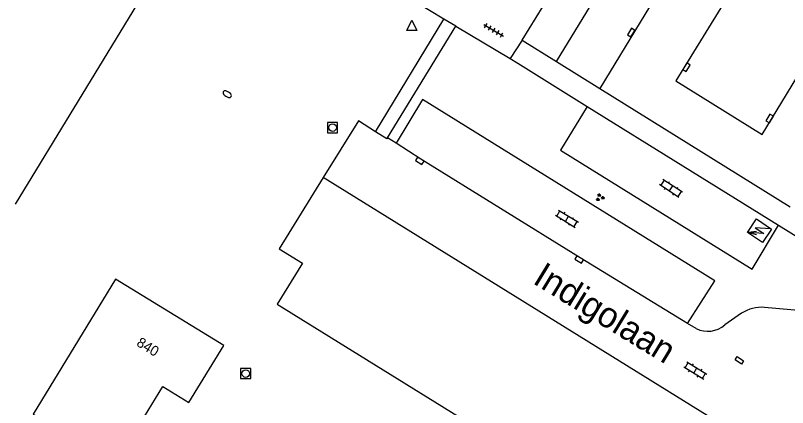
# Model space of a CAD drawing. Extents: x 131000 to 133014, y 396499 to 399001.
# Drawn here: x 131000 to 131076, y 398115.2 to 398153.7 of the extents above; entities that cross this region are included whole.
import ezdxf

# ---------------------------------------------------------------- set-up
doc = ezdxf.new("R2010")
doc.units = 0
for name, color, linetype in [('gg-anno-huisnummerreeks BGT', 7, 'Continuous'), ('gg-anno-openbare ruimte label', 7, 'Continuous'), ('gg-bbg-hoofdgebouw', 7, 'Continuous'), ('gg-bbg-lage trafo', 7, 'Continuous'), ('gg-knt-verharding', 7, 'Continuous'), ('gg-knt-verharding nz', 7, 'Continuous'), ('gt-grn-groengrens', 7, 'Continuous'), ('gt-grn-weggrens', 7, 'Continuous'), ('gt-symb-brandkraan', 7, 'Continuous'), ('gt-symb-groenvak', 7, 'Continuous'), ('gt-symb-klinker verharding', 7, 'Continuous'), ('gt-symb-kolk', 7, 'Continuous'), ('gt-symb-kolk center center', 7, 'Continuous'), ('gt-symb-rioolschacht', 7, 'Continuous'), ('gt-symb-tegel verharding', 7, 'Continuous'), ('gt-symb-trafo symbool', 7, 'Continuous'), ('gt-symb-waterafsluiter', 7, 'Continuous')]:
    doc.layers.add(name, color=color, linetype=linetype)

# ---------------------------------------------------------------- blocks, each defined once
blk = doc.blocks.new('gt0-HSP')
at = {"layer": 'gt-symb-trafo symbool'}
for points in [[(0.771, 0.746), (-0.529, -0.004), (0.471, -0.004), (-0.829, -0.754)], [(-0.217, -0.24), (-0.829, -0.754), (-0.077, -0.48)]]:
    blk.add_lwpolyline(points, dxfattribs=at)
blk = doc.blocks.new('gt0-KOLK')
at = {"layer": 'gt-symb-kolk'}
blk.add_lwpolyline([(0, 0), (0.375, 0), (0.375, 0.4), (-0.375, 0.4), (-0.375, 0), (0, 0)], dxfattribs=at)
blk = doc.blocks.new('gt0-TEG1')
at = {"layer": 'gt-symb-tegel verharding'}
for p, q in [((-1.125, 0), (1.125, 0)), ((-0.9, -0.25), (-0.9, 0.25)), ((-0.45, -0.25), (-0.45, 0.25)), ((0, -0.25), (0, 0.25)), ((0.45, -0.25), (0.45, 0.25)), ((0.9, -0.25), (0.9, 0.25))]:
    blk.add_line(p, q, dxfattribs=at)
blk = doc.blocks.new('gt0-KL1')
at = {"layer": 'gt-symb-klinker verharding'}
for p, q in [((-1.15, 0.3), (1.15, 0.3)), ((-1, -0.3), (-1, 0.3)), ((-0.5, 0.3), (-0.5, 0.45)), ((0, -0.3), (0, 0.3)), ((0.5, 0.3), (0.5, 0.45)), ((1, -0.3), (1, 0.3)), ((-1.15, -0.3), (1.15, -0.3)), ((-0.5, -0.45), (-0.5, -0.3)), ((0.5, -0.45), (0.5, -0.3))]:
    blk.add_line(p, q, dxfattribs=at)
blk = doc.blocks.new('gt0-GRVAK')
at = {"layer": 'gt-symb-groenvak'}
for p, q in [((-0.11, 0.189), (-0.228, 0.24)), ((-0.182, 0.153), (0.088, 0.153)), ((-0.091, 0.211), (-0.156, 0.322)), ((-0.047, 0.214), (-0.047, 0.393)), ((-0.004, 0.211), (0.061, 0.322)), ((0.015, 0.189), (0.133, 0.24)), ((0.262, -0.052), (0.197, 0.059)), ((0.305, -0.049), (0.305, 0.13)), ((0.349, -0.052), (0.414, 0.059)), ((-0.245, -0.228), (-0.363, -0.177)), ((-0.318, -0.264), (-0.047, -0.264)), ((-0.226, -0.206), (-0.291, -0.095)), ((-0.183, -0.203), (-0.183, -0.024)), ((-0.139, -0.206), (-0.074, -0.095)), ((-0.12, -0.228), (-0.002, -0.177)), ((0.243, -0.074), (0.125, -0.023)), ((0.17, -0.11), (0.441, -0.11)), ((0.368, -0.074), (0.486, -0.023))]:
    blk.add_line(p, q, dxfattribs=at)
blk = doc.blocks.new('gt0-WAFSL')
at = {"layer": 'gt-symb-waterafsluiter'}
for p, q in [((-0.5, -0.333), (0, 0.667)), ((0, 0.667), (0.5, -0.333)), ((0.5, -0.333), (-0.5, -0.333))]:
    blk.add_line(p, q, dxfattribs=at)
blk = doc.blocks.new('gt0-KOLKCC')
at = {"layer": 'gt-symb-kolk center center'}
blk.add_lwpolyline([(-0.375, 0.2), (0.375, 0.2), (0.375, -0.2), (-0.375, -0.2)], close=True, dxfattribs=at)
blk = doc.blocks.new('gt0-BR')
at = {"layer": 'gt-symb-brandkraan'}
for centre, radius, start, end in [((-0.244, 0), 0.206, 107.56694, 252.43307), ((0.599, -2.664), 3, 106.89205, 107.56694), ((0, -0.691), 0.938, 73.10799, 106.89205), ((-0.599, -2.664), 3, 72.43309, 73.10799), ((0.244, 0), 0.206, 287.56695, 72.43309), ((0.599, 2.664), 3, 252.43307, 253.10797), ((0, 0.691), 0.938, 253.10797, 286.89206), ((-0.599, 2.664), 3, 286.89206, 287.56695)]:
    blk.add_arc(centre, radius, start, end, dxfattribs=at)
blk = doc.blocks.new('gt0-RS')
at = {"layer": 'gt-symb-rioolschacht'}
blk.add_lwpolyline([(-0.5, -0.5), (0.5, -0.5), (0.5, 0.5), (-0.5, 0.5)], close=True, dxfattribs=at)
blk.add_circle((0, 0), 0.375, dxfattribs=at)

msp = doc.modelspace()

# ---------------------------------------------------------------- linework, layer by layer
at = {"layer": 'gg-bbg-hoofdgebouw'}
msp.add_line((131078.939, 398107.706), (131030.311, 398137.8), dxfattribs=at)
for points in [[(131030.311, 398137.8), (131025.971, 398130.789), (131028.275, 398129.372), (131025.784, 398125.321), (131076.343, 398094.074), (131073.074, 398088.758)], [(131001.737, 398114.512), (131009.821, 398109.57), (131014.516, 398117.248), (131017.084, 398115.678), (131020.506, 398121.275), (131009.854, 398127.787), (131001.737, 398114.512)]]:
    msp.add_lwpolyline(points, dxfattribs=at)
at = {"layer": 'gg-bbg-lage trafo'}
msp.add_lwpolyline([(131074.473, 398132.711), (131073.582, 398131.387), (131072.086, 398132.389), (131072.983, 398133.721), (131074.473, 398132.711)], dxfattribs=at)
at = {"layer": 'gg-knt-verharding'}
for p, q in [((131042.2, 398153.358), (131039.367, 398155.061)), ((131035.454, 398142.293), (131042.2, 398153.358)), ((131036.637, 398141.682), (131043.37, 398152.661)), ((131043.37, 398152.661), (131048.709, 398149.485)), ((131049.901, 398151.29), (131053.269, 398149.198)), ((131053.269, 398149.198), (131057.549, 398146.539)), ((131057.549, 398146.539), (131076.285, 398134.9)), ((131056.319, 398144.784), (131075.153, 398133.089)), ((131037.487, 398141.17), (131036.637, 398141.682)), ((131075.153, 398133.089), (131085.076, 398126.914)), ((131071.511, 398124.446), (131069.854, 398123.309)), ((131080.764, 398124.355), (131073.777, 398125.02)), ((131067.043, 398122.942), (131066.182, 398123.423))]:
    msp.add_line(p, q, dxfattribs=at)
for points in [[(131049.901, 398151.29), (131065.056, 398175.853), (131066.133, 398177.514)], [(131053.269, 398149.198), (131068.901, 398174.76), (131069.975, 398176.733)], [(131048.709, 398149.485), (131049.485, 398149.023), (131056.319, 398144.784)], [(131066.182, 398123.423), (131068.879, 398127.625), (131040.094, 398145.464), (131037.487, 398141.17)], [(131056.319, 398144.784), (131053.673, 398140.468), (131072.545, 398128.783), (131075.153, 398133.089)], [(131035.454, 398142.293), (131033.776, 398143.374), (131030.311, 398137.8)], [(131036.637, 398141.682), (131036.574, 398141.594), (131035.454, 398142.293)]]:
    msp.add_lwpolyline(points, dxfattribs=at)
for centre, radius, start, end in [((131073.542, 398121.186), 3.841, 86.49946, 121.92971), ((131068.185, 398125.146), 2.482, 242.61618, 312.26058)]:
    msp.add_arc(centre, radius, start, end, dxfattribs=at)
at = {"layer": 'gg-knt-verharding nz'}
msp.add_line((131073.141, 398172.19), (131057.549, 398146.539), dxfattribs=at)
for points in [[(131078.331, 398168.878), (131065.036, 398147.288), (131073.545, 398142.026), (131086.721, 398163.71)], [(131066.182, 398123.423), (131055.62, 398129.894), (131039.921, 398139.607), (131037.487, 398141.17)]]:
    msp.add_lwpolyline(points, dxfattribs=at)
at = {"layer": 'gt-grn-groengrens'}
msp.add_line((131000, 398135.163), (131019.582, 398167.23), dxfattribs=at)
at = {"layer": 'gt-grn-weggrens'}
for p, q in [((131043.37, 398152.661), (131042.2, 398153.358)), ((131049.901, 398151.29), (131048.709, 398149.485))]:
    msp.add_line(p, q, dxfattribs=at)

# ---------------------------------------------------------------- block references
at = {"layer": 'gt-symb-brandkraan', "rotation": 148.12218351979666}
msp.add_blockref('gt0-BR', (131020.855, 398145.984), dxfattribs=at)
at = {"layer": 'gt-symb-groenvak'}
msp.add_blockref('gt0-GRVAK', (131057.552, 398135.83), dxfattribs=at)
at = {"layer": 'gt-symb-klinker verharding'}
for p, rotation in [((131064.553, 398136.72), 146.54839855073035), ((131054.312, 398133.735), -31.543673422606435), ((131066.958, 398118.812), -31.543673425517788)]:
    msp.add_blockref('gt0-KL1', p, dxfattribs=dict(at, rotation=rotation))
at = {"layer": 'gt-symb-kolk'}
for p, rotation in [((131060.81, 398151.935), 58.86920085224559), ((131065.92, 398148.739), -121.33720572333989), ((131074.45, 398143.489), 58.66279427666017), ((131039.921, 398139.607), 148.2498030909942), ((131055.62, 398129.894), 148.40750843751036)]:
    msp.add_blockref('gt0-KOLK', p, dxfattribs=dict(at, rotation=rotation))
at = {"layer": 'gt-symb-kolk center center', "rotation": -33.70595653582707}
msp.add_blockref('gt0-KOLKCC', (131071.291, 398119.807), dxfattribs=at)
at = {"layer": 'gt-symb-rioolschacht'}
for p in [(131031.227, 398142.699), (131022.677, 398118.512)]:
    msp.add_blockref('gt0-RS', p, dxfattribs=at)
at = {"layer": 'gt-symb-tegel verharding', "rotation": -30.541098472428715}
msp.add_blockref('gt0-TEG1', (131047.11, 398152.268), dxfattribs=at)
at = {"layer": 'gt-symb-trafo symbool', "rotation": -33.578813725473}
msp.add_blockref('gt0-HSP', (131073.306, 398132.544), dxfattribs=at)
at = {"layer": 'gt-symb-waterafsluiter'}
msp.add_blockref('gt0-WAFSL', (131039.031, 398152.591), dxfattribs=at)

# ---------------------------------------------------------------- texts
at = {"layer": 'gg-anno-huisnummerreeks BGT'}
msp.add_text('840', height=1, rotation=328.6, dxfattribs=at).set_placement((131011.838, 398121.298))
at = {"layer": 'gg-anno-openbare ruimte label'}
msp.add_text('Indigolaan', height=2.5, rotation=328.6, dxfattribs=at).set_placement((131050.839, 398127.441))

doc.saveas('drawing.dxf')
